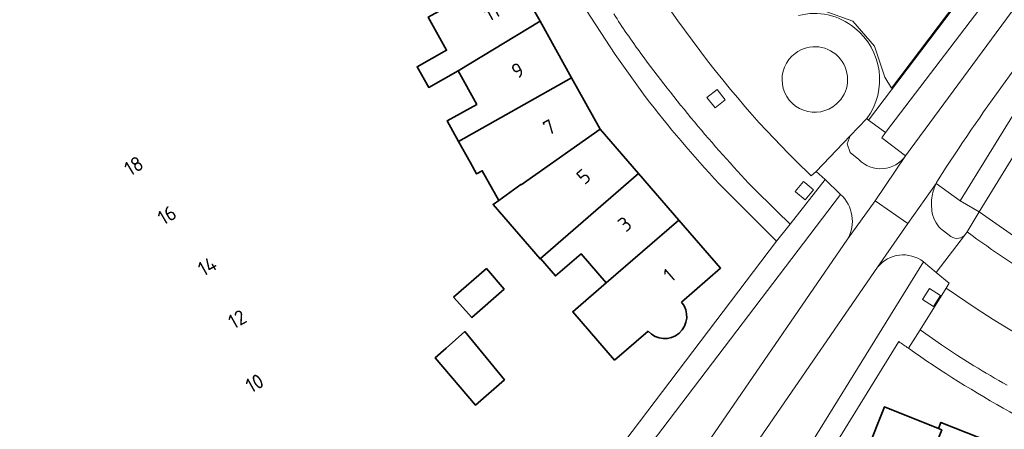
# Model space of a CAD drawing. Extents: x 150256 to 156914, y 461459 to 469481.
# Tile 519 of 656: x 153994 to 154085, y 467742 to 467780. Entities that reach past the tile are written whole.
import ezdxf
from ezdxf.enums import TextEntityAlignment as Align

# ---------------------------------------------------------------- set-up
doc = ezdxf.new("R2010")
doc.units = 0
doc.header["$LTSCALE"] = 0.75
for name, color, linetype, lineweight in [('B-RO-GR-GROENVOORZIENING-GV', 251, 'CONTINUOUS', 18), ('B-RO-IE-TERREINAFSCHEIDING_KUNSTMATIG_HEKWERK-G', 251, 'IE-TERREINAFSCHEIDING-KUNSTMATIG', 18), ('B-RO-OG-BEBOUWING-GV', 6, 'CONTINUOUS', 35), ('B-RO-OG-BEBOUWING-T18', 1, 'CONTINUOUS', 18), ('B-RO-OG-TERREIN_CULTUURSCHEIDING-GV', 251, 'CONTINUOUS', 18), ('B-RO-OG-TERREIN_ONBEGROEID-GV', 251, 'CONTINUOUS', 18), ('B-RO-VH-VERHARDING_ASFALT-GV', 251, 'CONTINUOUS', 18), ('B-RO-VH-VERHARDING_BETONSTRAATSTEEN-GV', 251, 'CONTINUOUS', 18), ('B-RO-VH-VERHARDING_TEGEL-GV', 251, 'CONTINUOUS', 18)]:
    doc.layers.add(name, color=color, linetype=linetype, lineweight=lineweight)
doc.styles.add('NLCS-ISO-M200-T18', font='NLCS-ISO.ttf', dxfattribs={"height": 360})
doc.linetypes.add('IE-TERREINAFSCHEIDING-KUNSTMATIG', pattern='A,4,[82,NLCS.SHX,S=0.75,R=90,X=0,Y=0],4,-2', length=10)

msp = doc.modelspace()

# ---------------------------------------------------------------- linework, layer by layer
at = {"layer": 'B-RO-GR-GROENVOORZIENING-GV'}
for points in [[(154057.54, 467772.445), (154058.288, 467771.506), (154059.227, 467772.256), (154058.478, 467773.193)], [(154057.54, 467772.445), (154058.288, 467771.506), (154059.227, 467772.256), (154058.478, 467773.193)], [(154066.541, 467764.638), (154066.422, 467764.739), (154065.644, 467763.825), (154065.699, 467763.778), (154066.558, 467763.047), (154067.336, 467763.962)], [(154066.541, 467764.638), (154066.422, 467764.739), (154065.644, 467763.825), (154065.699, 467763.778), (154066.558, 467763.047), (154067.336, 467763.962)], [(154077.37, 467753.891), (154078.38, 467753.243), (154079.027, 467754.254), (154078.017, 467754.901)], [(154077.37, 467753.891), (154078.38, 467753.243), (154079.027, 467754.254), (154078.017, 467754.901)]]:
    msp.add_lwpolyline(points, close=True, dxfattribs=at)
at = {"layer": 'B-RO-IE-TERREINAFSCHEIDING_KUNSTMATIG_HEKWERK-G'}
msp.add_lwpolyline([(154064.064, 467782.873), (154065.385, 467781.705), (154068.132, 467780.488), (154070.962, 467779.46), (154072.937, 467777.166), (154073.898, 467774.322), (154074.523, 467773.304), (154103.68, 467811.905)], dxfattribs=at)
msp.add_lwpolyline([(154064.064, 467782.873), (154065.385, 467781.705), (154068.132, 467780.488), (154070.962, 467779.46), (154072.937, 467777.166), (154073.898, 467774.322), (154074.523, 467773.304), (154103.68, 467811.905)], dxfattribs=at)
at = {"layer": 'B-RO-OG-BEBOUWING-GV'}
for points in [[(154034.672, 467774.894), (154042.199, 467779.487), (154041.733, 467780.326), (154042.17, 467780.568), (154040.686, 467783.24), (154040.248, 467782.998), (154039.633, 467784.107), (154031.912, 467779.857), (154033.611, 467776.806), (154030.892, 467775.29), (154031.96, 467773.384)], [(154034.672, 467774.894), (154042.199, 467779.487), (154041.733, 467780.326), (154042.17, 467780.568), (154040.686, 467783.24), (154040.248, 467782.998), (154039.633, 467784.107), (154031.912, 467779.857), (154033.611, 467776.806), (154030.892, 467775.29), (154031.96, 467773.384)], [(154042.199, 467779.487), (154034.672, 467774.894), (154036.378, 467771.816), (154033.654, 467770.305), (154034.71, 467768.403), (154045.092, 467774.274)], [(154042.199, 467779.487), (154034.672, 467774.894), (154036.378, 467771.816), (154033.654, 467770.305), (154034.71, 467768.403), (154045.092, 467774.274)], [(154045.092, 467774.274), (154034.71, 467768.403), (154035.763, 467766.508), (154036.364, 467765.426), (154036.888, 467765.717), (154038.401, 467762.995), (154040.441, 467764.466), (154040.459, 467764.439), (154047.72, 467769.541)], [(154045.092, 467774.274), (154034.71, 467768.403), (154035.763, 467766.508), (154036.364, 467765.426), (154036.888, 467765.717), (154038.401, 467762.995), (154040.441, 467764.466), (154040.459, 467764.439), (154047.72, 467769.541)], [(154042.232, 467757.65), (154051.264, 467765.456), (154047.72, 467769.541), (154040.459, 467764.439), (154040.441, 467764.466), (154038.401, 467762.995), (154037.884, 467762.622), (154042.199, 467757.622)], [(154042.232, 467757.65), (154051.264, 467765.456), (154047.72, 467769.541), (154040.459, 467764.439), (154040.441, 467764.466), (154038.401, 467762.995), (154037.884, 467762.622), (154042.199, 467757.622)], [(154051.264, 467765.456), (154042.232, 467757.65), (154043.615, 467756.056), (154045.968, 467758.097), (154048.283, 467755.431), (154054.965, 467761.191)], [(154051.264, 467765.456), (154042.232, 467757.65), (154043.615, 467756.056), (154045.968, 467758.097), (154048.283, 467755.431), (154054.965, 467761.191)], [(154034.237, 467754.113), (154035.926, 467752.221), (154038.886, 467754.842), (154037.264, 467756.735)], [(154034.237, 467754.113), (154035.926, 467752.221), (154038.886, 467754.842), (154037.264, 467756.735)], [(154033.58, 467749.426), (154032.545, 467748.513), (154036.266, 467744.158), (154038.916, 467746.507), (154035.28, 467750.939)], [(154033.58, 467749.426), (154032.545, 467748.513), (154036.266, 467744.158), (154038.916, 467746.507), (154035.28, 467750.939)], [(154075.836, 467733.609), (154079.131, 467741.897), (154078.821, 467742.021), (154073.857, 467744.009), (154070.547, 467735.711)], [(154075.836, 467733.609), (154079.131, 467741.897), (154078.821, 467742.021), (154073.857, 467744.009), (154070.547, 467735.711)], [(154078.821, 467742.021), (154079.131, 467741.897), (154075.836, 467733.609), (154080.854, 467731.614), (154084.153, 467739.912), (154084.473, 467739.785), (154084.702, 467740.344), (154079.047, 467742.587)], [(154078.821, 467742.021), (154079.131, 467741.897), (154075.836, 467733.609), (154080.854, 467731.614), (154084.153, 467739.912), (154084.473, 467739.785), (154084.702, 467740.344), (154079.047, 467742.587)]]:
    msp.add_lwpolyline(points, close=True, dxfattribs=at)
msp.add_lwpolyline([(154055.2, 467753.644), (154058.799, 467756.774), (154054.965, 467761.191), (154048.283, 467755.431), (154045.936, 467753.399), (154045.204, 467752.766), (154049.049, 467748.316), (154052.13, 467750.978)], dxfattribs=at)
msp.add_lwpolyline([(154055.2, 467753.644), (154058.799, 467756.774), (154054.965, 467761.191), (154048.283, 467755.431), (154045.936, 467753.399), (154045.204, 467752.766), (154049.049, 467748.316), (154052.13, 467750.978)], dxfattribs=at)
msp.add_lwpolyline([(154052.13, 467750.978, 0.991624), (154055.2, 467753.644)], format="xyb", dxfattribs=at)
msp.add_lwpolyline([(154052.13, 467750.978, 0.991624), (154055.2, 467753.644)], format="xyb", dxfattribs=at)
at = {"layer": 'B-RO-OG-TERREIN_CULTUURSCHEIDING-GV'}
for points in [[(154091.59, 467782.57, 0.027249), (154078.798, 467764.896)], [(154091.59, 467782.57, 0.027249), (154078.798, 467764.896)], [(154078.798, 467764.896, 0.02421), (154078.607, 467764.538)], [(154078.798, 467764.896, 0.02421), (154078.607, 467764.538)], [(154070.478, 467759.431, 0.349765), (154069.821, 467763.551)], [(154070.478, 467759.431, 0.349765), (154069.821, 467763.551)], [(154077.445, 467757.346, 0.413385), (154073.236, 467756.844)], [(154077.445, 467757.346, 0.413385), (154073.236, 467756.844)]]:
    msp.add_lwpolyline(points, format="xyb", dxfattribs=at)
for points in [[(154078.607, 467764.538), (154080.831, 467762.956), (154086.555, 467772.232)], [(154078.607, 467764.538), (154080.831, 467762.956), (154086.555, 467772.232)], [(154069.821, 467763.551), (154033.839, 467716.215), (154035.647, 467714.541)], [(154069.821, 467763.551), (154033.839, 467716.215), (154035.647, 467714.541)], [(154039.818, 467714.813), (154070.478, 467759.431)], [(154039.818, 467714.813), (154070.478, 467759.431)], [(154073.236, 467756.844), (154042.599, 467712.348), (154042.586, 467712.313)], [(154073.236, 467756.844), (154042.599, 467712.348), (154042.586, 467712.313)], [(154044.348, 467707.696), (154046.056, 467706.64), (154077.445, 467757.346)], [(154044.348, 467707.696), (154046.056, 467706.64), (154077.445, 467757.346)]]:
    msp.add_lwpolyline(points, dxfattribs=at)
at = {"layer": 'B-RO-OG-TERREIN_ONBEGROEID-GV'}
msp.add_lwpolyline([(154072.254, 467770.518), (154072.404, 467770.388), (154086.445, 467788.898), (154086.36, 467788.975), (154084.145, 467790.978)], dxfattribs=at)
msp.add_lwpolyline([(154072.254, 467770.518), (154072.404, 467770.388), (154086.445, 467788.898), (154086.36, 467788.975), (154084.145, 467790.978)], dxfattribs=at)
for points in [[(154065.971, 467779.993, -0.242489), (154071.106, 467778.854)], [(154065.971, 467779.993, -0.242489), (154071.106, 467778.854)], [(154071.106, 467778.854, -0.404504), (154072.254, 467770.518)], [(154071.106, 467778.854, -0.404504), (154072.254, 467770.518)]]:
    msp.add_lwpolyline(points, format="xyb", dxfattribs=at)
at = {"layer": 'B-RO-VH-VERHARDING_ASFALT-GV'}
for points in [[(154093.259, 467790.494), (154089.477, 467785.655), (154075.807, 467767.092)], [(154093.259, 467790.494), (154089.477, 467785.655), (154075.807, 467767.092)], [(154075.807, 467767.092), (154072.994, 467762.958), (154076.017, 467760.87), (154078.607, 467764.538)], [(154075.807, 467767.092), (154072.994, 467762.958), (154076.017, 467760.87), (154078.607, 467764.538)], [(154036.42, 467703.308), (154040.198, 467708.835), (154042.586, 467712.313), (154042.599, 467712.348), (154073.236, 467756.844), (154076.017, 467760.87), (154072.994, 467762.958), (154070.478, 467759.431), (154039.818, 467714.813), (154037.256, 467711.079), (154033.71, 467705.912), (154014.561, 467678.267), (154011.876, 467674.31), (154009.813, 467671.27), (154000, 467656.945), (153976.291, 467622.334), (153973.758, 467618.679), (153971.447, 467615.337)], [(154036.42, 467703.308), (154040.198, 467708.835), (154042.586, 467712.313), (154042.599, 467712.348), (154073.236, 467756.844), (154076.017, 467760.87), (154072.994, 467762.958), (154070.478, 467759.431), (154039.818, 467714.813), (154037.256, 467711.079), (154033.71, 467705.912), (154014.561, 467678.267), (154011.876, 467674.31), (154009.813, 467671.27), (154000, 467656.945), (153976.291, 467622.334), (153973.758, 467618.679), (153971.447, 467615.337)]]:
    msp.add_lwpolyline(points, dxfattribs=at)
for points in [[(154078.798, 467764.896, -0.027249), (154091.59, 467782.57)], [(154078.798, 467764.896, -0.027249), (154091.59, 467782.57)], [(154078.607, 467764.538, -0.02421), (154078.798, 467764.896)], [(154078.607, 467764.538, -0.02421), (154078.798, 467764.896)]]:
    msp.add_lwpolyline(points, format="xyb", dxfattribs=at)
at = {"layer": 'B-RO-VH-VERHARDING_BETONSTRAATSTEEN-GV'}
for points in [[(154046.001, 467781.159), (154049.109, 467776.407), (154051.867, 467772.55)], [(154046.001, 467781.159), (154049.109, 467776.407), (154051.867, 467772.55)], [(154054.294, 467780.333), (154054.881, 467779.495), (154055.478, 467778.665), (154056.177, 467777.715), (154056.885, 467776.772), (154057.604, 467775.836), (154058.298, 467774.952), (154059, 467774.074), (154059.711, 467773.203), (154060.368, 467772.415), (154061.034, 467771.635), (154061.71, 467770.864), (154062.358, 467770.138), (154063.015, 467769.419), (154063.681, 467768.708), (154064.354, 467768.004), (154065.034, 467767.308), (154065.723, 467766.62), (154067.135, 467765.243), (154067.57, 467765.641), (154070.714, 467768.922), (154072.254, 467770.518)], [(154067.57, 467765.641), (154067.135, 467765.243), (154065.723, 467766.62), (154065.034, 467767.308), (154064.354, 467768.004), (154063.681, 467768.708), (154063.015, 467769.419), (154062.358, 467770.138), (154061.71, 467770.864), (154061.034, 467771.635), (154060.368, 467772.415), (154059.711, 467773.203), (154059, 467774.074), (154058.298, 467774.952), (154057.604, 467775.836), (154056.885, 467776.772), (154056.177, 467777.715), (154055.478, 467778.665), (154054.881, 467779.495), (154054.294, 467780.333)], [(154054.294, 467780.333), (154054.881, 467779.495), (154055.478, 467778.665), (154056.177, 467777.715), (154056.885, 467776.772), (154057.604, 467775.836), (154058.298, 467774.952), (154059, 467774.074), (154059.711, 467773.203), (154060.368, 467772.415), (154061.034, 467771.635), (154061.71, 467770.864), (154062.358, 467770.138), (154063.015, 467769.419), (154063.681, 467768.708), (154064.354, 467768.004), (154065.034, 467767.308), (154065.723, 467766.62), (154067.135, 467765.243), (154067.57, 467765.641), (154070.714, 467768.922), (154072.254, 467770.518)], [(154067.57, 467765.641), (154067.135, 467765.243), (154065.723, 467766.62), (154065.034, 467767.308), (154064.354, 467768.004), (154063.681, 467768.708), (154063.015, 467769.419), (154062.358, 467770.138), (154061.71, 467770.864), (154061.034, 467771.635), (154060.368, 467772.415), (154059.711, 467773.203), (154059, 467774.074), (154058.298, 467774.952), (154057.604, 467775.836), (154056.885, 467776.772), (154056.177, 467777.715), (154055.478, 467778.665), (154054.881, 467779.495), (154054.294, 467780.333)], [(154075.807, 467767.092), (154073.616, 467768.757), (154073.948, 467769.246), (154072.404, 467770.388), (154072.254, 467770.518), (154070.714, 467768.922), (154070.436, 467768.203), (154070.715, 467767.412), (154071.504, 467766.744)], [(154075.807, 467767.092), (154073.616, 467768.757), (154073.948, 467769.246), (154072.404, 467770.388), (154072.254, 467770.518), (154070.714, 467768.922), (154070.436, 467768.203), (154070.715, 467767.412), (154071.504, 467766.744)], [(154061.703, 467764.232), (154063.969, 467762.015), (154065.185, 467760.825), (154068.421, 467764.923), (154067.57, 467765.641)], [(154061.703, 467764.232), (154063.969, 467762.015), (154065.185, 467760.825), (154068.421, 467764.923), (154067.57, 467765.641)], [(154058.665, 467764.527), (154063.94, 467759.249), (154065.185, 467760.825), (154063.969, 467762.015), (154061.703, 467764.232)], [(154058.665, 467764.527), (154063.94, 467759.249), (154065.185, 467760.825), (154063.969, 467762.015), (154061.703, 467764.232)], [(154081.325, 467759.884), (154081.481, 467760.097), (154082.571, 467761.937), (154080.831, 467762.956), (154078.607, 467764.538)], [(154081.325, 467759.884), (154081.481, 467760.097), (154082.571, 467761.937), (154080.831, 467762.956), (154078.607, 467764.538)], [(154079.18, 467760.28), (154079.289, 467760.194), (154079.969, 467759.665)], [(154079.18, 467760.28), (154079.289, 467760.194), (154079.969, 467759.665)], [(154081.481, 467760.097), (154081.325, 467759.884), (154078.611, 467756.383), (154079.812, 467755.39), (154079.53, 467754.938), (154082.309, 467753.057), (154083.856, 467752.062), (154085.416, 467751.093), (154086.998, 467750.155), (154087.976, 467749.599), (154090.442, 467748.288), (154093.42, 467746.808), (154096.425, 467745.408), (154097.94, 467744.742), (154104.989, 467741.995), (154113.58, 467738.848), (154115.278, 467738.239), (154118.691, 467737.062), (154123.429, 467735.528), (154128.078, 467734.066), (154131.296, 467733.075), (154136.434, 467731.577), (154138.434, 467731.013), (154143.56, 467729.608)], [(154081.481, 467760.097), (154081.325, 467759.884), (154078.611, 467756.383), (154079.812, 467755.39), (154079.53, 467754.938), (154082.309, 467753.057), (154083.856, 467752.062), (154085.416, 467751.093), (154086.998, 467750.155), (154087.976, 467749.599), (154090.442, 467748.288), (154093.42, 467746.808), (154096.425, 467745.408), (154097.94, 467744.742), (154104.989, 467741.995), (154113.58, 467738.848), (154115.278, 467738.239), (154118.691, 467737.062), (154123.429, 467735.528), (154128.078, 467734.066), (154131.296, 467733.075), (154136.434, 467731.577), (154138.434, 467731.013), (154143.56, 467729.608)], [(154113.58, 467738.848), (154104.989, 467741.995), (154097.94, 467744.742), (154096.425, 467745.408), (154093.42, 467746.808), (154090.442, 467748.288), (154087.976, 467749.599), (154086.998, 467750.155), (154085.416, 467751.093), (154083.856, 467752.062), (154082.309, 467753.057), (154079.53, 467754.938), (154077.134, 467751.095), (154079.12, 467749.723), (154080.589, 467748.736), (154082.088, 467747.794)], [(154113.58, 467738.848), (154104.989, 467741.995), (154097.94, 467744.742), (154096.425, 467745.408), (154093.42, 467746.808), (154090.442, 467748.288), (154087.976, 467749.599), (154086.998, 467750.155), (154085.416, 467751.093), (154083.856, 467752.062), (154082.309, 467753.057), (154079.53, 467754.938), (154077.134, 467751.095), (154079.12, 467749.723), (154080.589, 467748.736), (154082.088, 467747.794)], [(154077.134, 467751.095), (154076.076, 467749.397)], [(154077.134, 467751.095), (154076.076, 467749.397)], [(154082.088, 467747.794), (154080.589, 467748.736), (154079.12, 467749.723), (154077.134, 467751.095)], [(154082.088, 467747.794), (154080.589, 467748.736), (154079.12, 467749.723), (154077.134, 467751.095)]]:
    msp.add_lwpolyline(points, dxfattribs=at)
for points in [[(154048.977, 467780.135, 0.015736), (154051.46, 467776.516)], [(154051.46, 467776.516, -0.015736), (154048.977, 467780.135)], [(154048.977, 467780.135, 0.015736), (154051.46, 467776.516)], [(154051.46, 467776.516, -0.015736), (154048.977, 467780.135)], [(154071.106, 467778.854, 0.242489), (154065.971, 467779.993)], [(154071.106, 467778.854, 0.242489), (154065.971, 467779.993)], [(154072.254, 467770.518, 0.404504), (154071.106, 467778.854)], [(154072.254, 467770.518, 0.404504), (154071.106, 467778.854)], [(154051.46, 467776.516, 0.015303), (154056.39, 467770.214)], [(154056.39, 467770.214, -0.015303), (154051.46, 467776.516)], [(154051.46, 467776.516, 0.015303), (154056.39, 467770.214)], [(154056.39, 467770.214, -0.015303), (154051.46, 467776.516)], [(154069.432, 467771.843, -1.038815), (154065.652, 467776.512)], [(154065.652, 467776.512, 1.038815), (154069.432, 467771.843)], [(154069.432, 467771.843, -1.038815), (154065.652, 467776.512)], [(154065.652, 467776.512, 1.038815), (154069.432, 467771.843)], [(154065.652, 467776.512, -0.968776), (154069.432, 467771.843)], [(154069.432, 467771.843, 0.968776), (154065.652, 467776.512)], [(154065.652, 467776.512, -0.968776), (154069.432, 467771.843)], [(154069.432, 467771.843, 0.968776), (154065.652, 467776.512)], [(154051.867, 467772.55, 0.023683), (154058.665, 467764.527)], [(154051.867, 467772.55, 0.023683), (154058.665, 467764.527)], [(154056.39, 467770.214, 0.015497), (154061.703, 467764.232)], [(154061.703, 467764.232, -0.015497), (154056.39, 467770.214)], [(154056.39, 467770.214, 0.015497), (154061.703, 467764.232)], [(154061.703, 467764.232, -0.015497), (154056.39, 467770.214)], [(154071.504, 467766.744, 0.464778), (154075.807, 467767.092)], [(154071.504, 467766.744, 0.464778), (154075.807, 467767.092)], [(154078.607, 467764.538, 0.066846), (154078.248, 467763.416)], [(154078.607, 467764.538, 0.066846), (154078.248, 467763.416)], [(154078.248, 467763.416, 0.091712), (154078.263, 467761.835)], [(154078.248, 467763.416, 0.091712), (154078.263, 467761.835)], [(154078.263, 467761.835, 0.092981), (154078.624, 467760.919)], [(154078.263, 467761.835, 0.092981), (154078.624, 467760.919)], [(154078.624, 467760.919, 0.081187), (154079.18, 467760.28)], [(154078.624, 467760.919, 0.081187), (154079.18, 467760.28)], [(154079.969, 467759.665, 0.387077), (154081.325, 467759.884)], [(154079.969, 467759.665, 0.387077), (154081.325, 467759.884)], [(154096.593, 467751.167, -0.053483), (154081.481, 467760.097)], [(154096.593, 467751.167, -0.053483), (154081.481, 467760.097)], [(154076.076, 467749.397, 0.05421), (154095.265, 467738.761)], [(154076.076, 467749.397, 0.05421), (154095.265, 467738.761)], [(154082.088, 467747.794, 0.007731), (154085.131, 467746.008)], [(154085.131, 467746.008, -0.007731), (154082.088, 467747.794)], [(154082.088, 467747.794, 0.007731), (154085.131, 467746.008)], [(154085.131, 467746.008, -0.007731), (154082.088, 467747.794)]]:
    msp.add_lwpolyline(points, format="xyb", dxfattribs=at)
for points in [[(154057.54, 467772.445), (154058.478, 467773.193), (154059.227, 467772.256), (154058.288, 467771.506)], [(154057.54, 467772.445), (154058.478, 467773.193), (154059.227, 467772.256), (154058.288, 467771.506)], [(154065.644, 467763.825), (154066.422, 467764.739), (154066.541, 467764.638), (154067.336, 467763.962), (154066.558, 467763.047), (154065.699, 467763.778)], [(154065.644, 467763.825), (154066.422, 467764.739), (154066.541, 467764.638), (154067.336, 467763.962), (154066.558, 467763.047), (154065.699, 467763.778)]]:
    msp.add_lwpolyline(points, close=True, dxfattribs=at)
at = {"layer": 'B-RO-VH-VERHARDING_TEGEL-GV'}
for points in [[(154120.613, 467827.819), (154117.72, 467830.143), (154108.729, 467818.275), (154108.124, 467818.709), (154103.765, 467811.882), (154103.698, 467811.929), (154086.36, 467788.975), (154086.445, 467788.898), (154072.404, 467770.388), (154073.948, 467769.246), (154087.178, 467786.576), (154090.842, 467791.375), (154096.022, 467798.161), (154098.198, 467796.6), (154101.714, 467800.851), (154106.73, 467806.795), (154112.425, 467813.426), (154115.055, 467816.417), (154111.635, 467818.756), (154117.145, 467826.021), (154118.131, 467827.321)], [(154120.613, 467827.819), (154117.72, 467830.143), (154108.729, 467818.275), (154108.124, 467818.709), (154103.765, 467811.882), (154103.698, 467811.929), (154086.36, 467788.975), (154086.445, 467788.898), (154072.404, 467770.388), (154073.948, 467769.246), (154087.178, 467786.576), (154090.842, 467791.375), (154096.022, 467798.161), (154098.198, 467796.6), (154101.714, 467800.851), (154106.73, 467806.795), (154112.425, 467813.426), (154115.055, 467816.417), (154111.635, 467818.756), (154117.145, 467826.021), (154118.131, 467827.321)], [(154097.972, 467796.327), (154098.198, 467796.6), (154096.022, 467798.161), (154090.842, 467791.375), (154087.178, 467786.576), (154073.948, 467769.246), (154073.616, 467768.757), (154075.807, 467767.092), (154089.477, 467785.655), (154093.259, 467790.494)], [(154097.972, 467796.327), (154098.198, 467796.6), (154096.022, 467798.161), (154090.842, 467791.375), (154087.178, 467786.576), (154073.948, 467769.246), (154073.616, 467768.757), (154075.807, 467767.092), (154089.477, 467785.655), (154093.259, 467790.494)], [(154086.555, 467772.232), (154080.831, 467762.956), (154082.571, 467761.937), (154088.615, 467771.749), (154090.859, 467774.974), (154093.301, 467778.165)], [(154086.555, 467772.232), (154080.831, 467762.956), (154082.571, 467761.937), (154088.615, 467771.749), (154090.859, 467774.974), (154093.301, 467778.165)], [(154071.504, 467766.744), (154070.715, 467767.412), (154070.436, 467768.203), (154070.714, 467768.922), (154067.57, 467765.641), (154068.421, 467764.923), (154069.794, 467763.575), (154069.821, 467763.551)], [(154071.504, 467766.744), (154070.715, 467767.412), (154070.436, 467768.203), (154070.714, 467768.922), (154067.57, 467765.641), (154068.421, 467764.923), (154069.794, 467763.575), (154069.821, 467763.551)], [(154072.994, 467762.958), (154075.807, 467767.092)], [(154072.994, 467762.958), (154075.807, 467767.092)], [(154033.839, 467716.215), (154069.821, 467763.551), (154069.794, 467763.575), (154068.421, 467764.923), (154065.185, 467760.825), (154063.94, 467759.249), (154047.879, 467738.067)], [(154033.839, 467716.215), (154069.821, 467763.551), (154069.794, 467763.575), (154068.421, 467764.923), (154065.185, 467760.825), (154063.94, 467759.249), (154047.879, 467738.067)], [(154078.607, 467764.538), (154076.017, 467760.87), (154073.236, 467756.844)], [(154078.607, 467764.538), (154076.017, 467760.87), (154073.236, 467756.844)], [(154070.478, 467759.431), (154072.994, 467762.958)], [(154070.478, 467759.431), (154072.994, 467762.958)], [(154082.571, 467761.937), (154081.481, 467760.097)], [(154082.571, 467761.937), (154081.481, 467760.097)], [(154086.656, 467759.097), (154082.571, 467761.937)], [(154086.656, 467759.097), (154082.571, 467761.937)], [(154079.289, 467760.194), (154079.18, 467760.28)], [(154079.289, 467760.194), (154079.18, 467760.28)], [(154079.969, 467759.665), (154079.289, 467760.194)], [(154079.969, 467759.665), (154079.289, 467760.194)], [(154077.445, 467757.346), (154078.611, 467756.383), (154081.325, 467759.884)], [(154077.445, 467757.346), (154078.611, 467756.383), (154081.325, 467759.884)], [(154076.076, 467749.397), (154077.134, 467751.095), (154079.53, 467754.938), (154079.812, 467755.39), (154078.611, 467756.383), (154077.445, 467757.346), (154046.056, 467706.64), (154045.247, 467705.311), (154043.411, 467702.309), (154026.186, 467674.351), (154027.9, 467673.332), (154041.219, 467694.954)], [(154076.076, 467749.397), (154077.134, 467751.095), (154079.53, 467754.938), (154079.812, 467755.39), (154078.611, 467756.383), (154077.445, 467757.346), (154046.056, 467706.64), (154045.247, 467705.311), (154043.411, 467702.309), (154026.186, 467674.351), (154027.9, 467673.332), (154041.219, 467694.954)], [(154041.219, 467694.954), (154045.105, 467701.262), (154046.985, 467704.328), (154047.789, 467705.618), (154060.962, 467726.962), (154061.767, 467728.261), (154075.179, 467750.018)], [(154041.219, 467694.954), (154045.105, 467701.262), (154046.985, 467704.328), (154047.789, 467705.618), (154060.962, 467726.962), (154061.767, 467728.261), (154075.179, 467750.018)]]:
    msp.add_lwpolyline(points, dxfattribs=at)
for points in [[(154075.807, 467767.092, -0.464778), (154071.504, 467766.744)], [(154075.807, 467767.092, -0.464778), (154071.504, 467766.744)], [(154078.248, 467763.416, -0.066846), (154078.607, 467764.538)], [(154078.248, 467763.416, -0.066846), (154078.607, 467764.538)], [(154069.821, 467763.551, -0.349765), (154070.478, 467759.431)], [(154069.821, 467763.551, -0.349765), (154070.478, 467759.431)], [(154078.263, 467761.835, -0.091712), (154078.248, 467763.416)], [(154078.263, 467761.835, -0.091712), (154078.248, 467763.416)], [(154078.624, 467760.919, -0.092981), (154078.263, 467761.835)], [(154078.624, 467760.919, -0.092981), (154078.263, 467761.835)], [(154079.18, 467760.28, -0.081187), (154078.624, 467760.919)], [(154079.18, 467760.28, -0.081187), (154078.624, 467760.919)], [(154081.325, 467759.884, -0.387077), (154079.969, 467759.665)], [(154081.325, 467759.884, -0.387077), (154079.969, 467759.665)], [(154081.481, 467760.097, 0.053483), (154096.593, 467751.167)], [(154081.481, 467760.097, 0.053483), (154096.593, 467751.167)], [(154073.236, 467756.844, -0.413385), (154077.445, 467757.346)], [(154073.236, 467756.844, -0.413385), (154077.445, 467757.346)], [(154075.179, 467750.018, 0.002783), (154076.076, 467749.397)], [(154075.179, 467750.018, 0.002783), (154076.076, 467749.397)]]:
    msp.add_lwpolyline(points, format="xyb", dxfattribs=at)
msp.add_lwpolyline([(154077.37, 467753.891), (154078.017, 467754.901), (154079.027, 467754.254), (154078.38, 467753.243)], close=True, dxfattribs=at)
msp.add_lwpolyline([(154077.37, 467753.891), (154078.017, 467754.901), (154079.027, 467754.254), (154078.38, 467753.243)], close=True, dxfattribs=at)

# ---------------------------------------------------------------- texts
at = {"layer": 'B-RO-OG-BEBOUWING-T18', "style": 'NLCS-ISO-M200-T18'}
for s, rotation, p in [('11', 29.1, (154037.747, 467780.294)), ('11', 29.1, (154037.747, 467780.294)), ('9', 29, (154040.144, 467774.946)), ('9', 29, (154040.144, 467774.946)), ('7', 29, (154043.042, 467769.727)), ('7', 29, (154043.042, 467769.727)), ('18', 31.3, (154004.846, 467766.172)), ('18', 31.3, (154004.846, 467766.172)), ('5', 40.9, (154046.2, 467765.189)), ('5', 40.9, (154046.2, 467765.189)), ('16', 30.9, (154007.895, 467761.641)), ('16', 30.9, (154007.895, 467761.641)), ('3', 40.9, (154049.989, 467760.822)), ('3', 40.9, (154049.989, 467760.822)), ('14', 29.4, (154011.609, 467756.943)), ('14', 29.4, (154011.609, 467756.943)), ('1', 41, (154054.066, 467756.124)), ('1', 41, (154054.066, 467756.124)), ('12', 29.4, (154014.355, 467752.076)), ('12', 29.4, (154014.355, 467752.076)), ('10', 29.5, (154015.954, 467746.191)), ('10', 29.5, (154015.954, 467746.191))]:
    msp.add_text(s, height=1.35, rotation=rotation, dxfattribs=at).set_placement(p, align=Align.MIDDLE)

doc.saveas('drawing.dxf')
